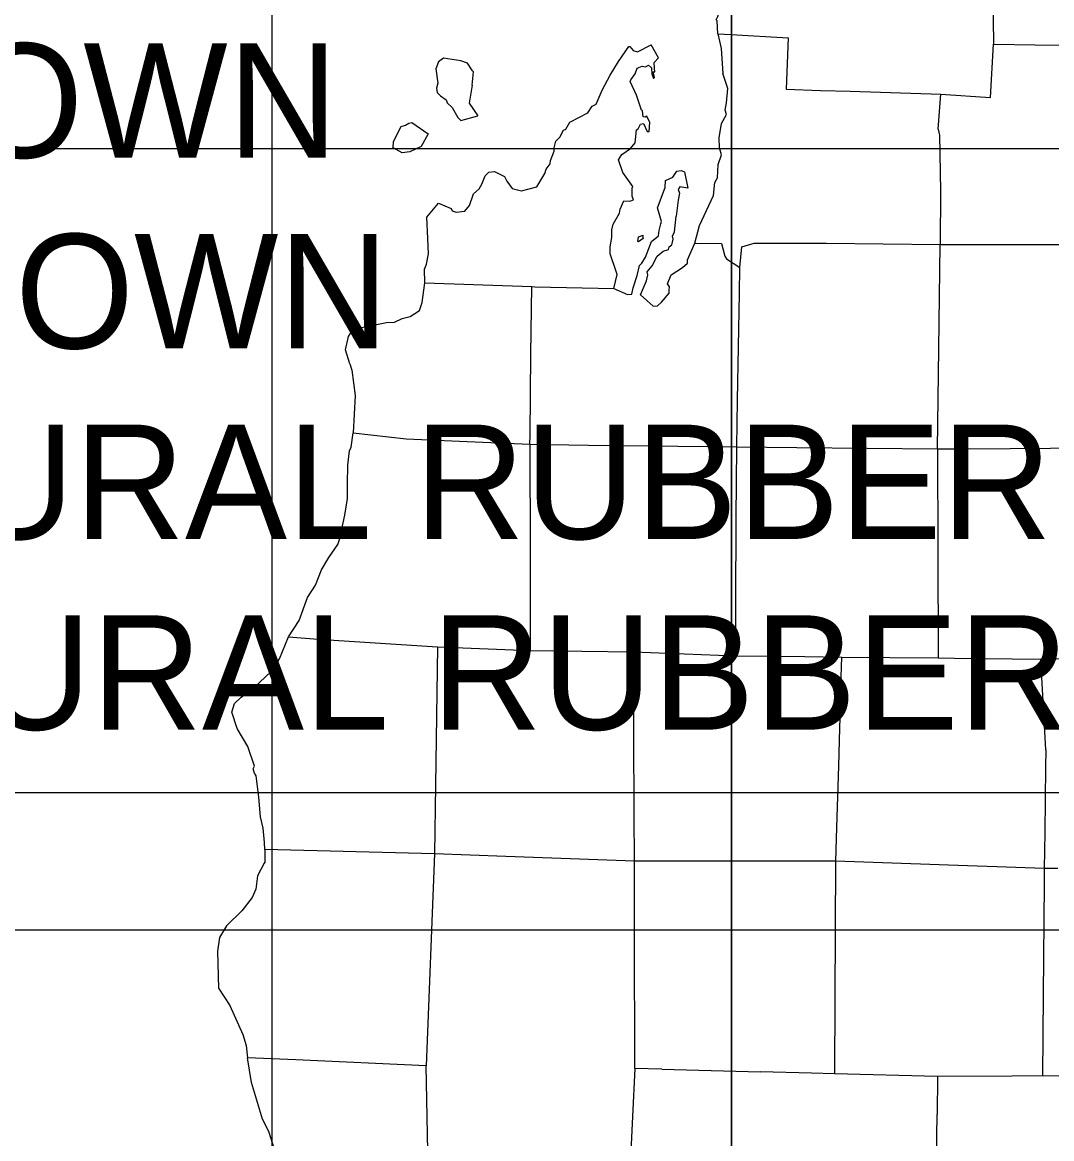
# Model space of a CAD drawing. Extents: x 19590 to 20151, y 19944 to 20103.
# Drawn here: x 20126.382 to 20130.861, y 20079.307 to 20084.163 of the extents above; entities that cross this region are included whole.
import ezdxf

# ---------------------------------------------------------------- set-up
doc = ezdxf.new("R2010")
doc.units = 0
for name, color, linetype in [('DETAIL_TEXT_DIMEN_PR', 7, 'Continuous'), ('Sheet_Border_Prof_Triple_Grid+Sta+EL_40x', 7, 'Continuous'), ('Sheet_Border_Prof_Triple_Grid+Sta+EL_50x', 7, 'Continuous'), ('Sheet_Border_TitleSheet', 7, 'Continuous'), ('Sheet_Border_XS_Grid', 7, 'Continuous')]:
    doc.layers.add(name, color=color, linetype=linetype)

msp = doc.modelspace()

# ---------------------------------------------------------------- linework, layer by layer
at = {"layer": 'Sheet_Border_Prof_Triple_Grid+Sta+EL_40x'}
for p, q in [((20127.4672, 20093.6133), (20127.4672, 20016.2133)), ((20137.4672, 20083.6133), (20017.4672, 20083.6133))]:
    msp.add_line(p, q, dxfattribs=at)
at = {"layer": 'Sheet_Border_Prof_Triple_Grid+Sta+EL_50x'}
for p, q in [((20129.4672, 20092.2133), (20129.4672, 20017.8133)), ((20137.4672, 20080.2133), (20017.4672, 20080.2133))]:
    msp.add_line(p, q, dxfattribs=at)
at = {"layer": 'Sheet_Border_TitleSheet'}
msp.add_line((20129.1639, 20079.6094), (20129.5935, 20079.5979), dxfattribs=at)
for points in [[(20129.4085, 20084.1126), (20129.4047, 20084.169), (20129.4011, 20084.1739), (20129.4082, 20084.1887), (20129.4189, 20084.2225), (20129.426, 20084.2561), (20129.4411, 20084.2659), (20129.4539, 20084.2825), (20129.4561, 20084.2955), (20129.4738, 20084.2963), (20129.5372, 20084.3545)], [(20130.6047, 20084.2871), (20130.6071, 20084.0673)], [(20129.4085, 20084.1126), (20129.4664, 20084.1093)], [(20129.4085, 20084.1126), (20129.4229, 20084.0488), (20129.4303, 20083.9405)], [(20129.4664, 20084.1093), (20129.714, 20084.095), (20129.7051, 20083.8717), (20129.8544, 20083.8671)], [(20128.9048, 20083.8674), (20128.9403, 20083.9337), (20128.9755, 20083.9919), (20129.0211, 20084.0583), (20129.0251, 20084.0578), (20129.0401, 20084.0398), (20129.0589, 20084.0349), (20129.1182, 20084.0655)], [(20129.0538, 20083.8467), (20129.0267, 20083.9056), (20129.0291, 20083.9133), (20129.048, 20083.939), (20129.0567, 20083.9633), (20129.079, 20083.9727), (20129.0939, 20083.9699), (20129.1071, 20083.976), (20129.1189, 20083.9655), (20129.1203, 20083.939), (20129.1282, 20083.9184), (20129.1331, 20083.9232), (20129.1261, 20083.947), (20129.1335, 20083.9476), (20129.1319, 20083.9635), (20129.1313, 20083.9884), (20129.1497, 20084.0083), (20129.1182, 20084.0655)], [(20130.3779, 20083.8508), (20130.5949, 20083.836), (20130.6071, 20084.0673)], [(20130.6071, 20084.0673), (20130.7885, 20084.0655)], [(20130.7885, 20084.0655), (20131.2707, 20084.0606)], [(20128.339, 20083.889), (20128.3455, 20083.9479), (20128.3401, 20083.9526), (20128.3193, 20083.9846), (20128.2893, 20083.9959), (20128.2144, 20084.0066), (20128.1925, 20083.9905), (20128.1809, 20083.961), (20128.1895, 20083.8984), (20128.1833, 20083.8761), (20128.1865, 20083.8577), (20128.2011, 20083.8439), (20128.2263, 20083.8256), (20128.2305, 20083.8129), (20128.2517, 20083.7927), (20128.2768, 20083.7493), (20128.2897, 20083.7359), (20128.3645, 20083.7565)], [(20129.3887, 20083.4102), (20129.3958, 20083.4667), (20129.4073, 20083.4867), (20129.4095, 20083.545), (20129.4248, 20083.587), (20129.4159, 20083.6165), (20129.4143, 20083.6602), (20129.4245, 20083.7224), (20129.4461, 20083.7615), (20129.4401, 20083.781), (20129.4463, 20083.8129), (20129.4522, 20083.8754), (20129.4303, 20083.9405)], [(20128.339, 20083.889), (20128.3262, 20083.8111), (20128.3645, 20083.7565)], [(20128.6207, 20083.4473), (20128.6559, 20083.5059), (20128.6613, 20083.5243), (20128.6784, 20083.5468), (20128.6804, 20083.5617), (20128.6961, 20083.6032), (20128.6967, 20083.6175), (20128.7029, 20083.6461), (20128.7205, 20083.6638), (20128.7362, 20083.6937), (20128.7464, 20083.6978), (20128.7648, 20083.7291), (20128.8423, 20083.7686), (20128.8607, 20083.7978), (20128.8784, 20083.8074), (20128.9048, 20083.8674)], [(20128.9943, 20083.5103), (20128.9757, 20083.5651), (20128.9899, 20083.5879), (20129.0287, 20083.6137), (20129.048, 20083.6381), (20129.0545, 20083.6958), (20129.0608, 20083.7001), (20129.0722, 20083.7202), (20129.0845, 20083.7231), (20129.101, 20083.6876), (20129.1089, 20083.6886), (20129.1117, 20083.7272), (20129.0985, 20083.7554), (20129.0913, 20083.7506), (20129.0827, 20083.7521), (20129.0802, 20083.7786), (20129.0767, 20083.7808), (20129.0538, 20083.8467)], [(20129.8544, 20083.8671), (20129.9837, 20083.8631)], [(20129.9837, 20083.8631), (20130.2921, 20083.8535)], [(20130.2921, 20083.8535), (20130.3369, 20083.8521)], [(20130.3369, 20083.8521), (20130.3779, 20083.8508)], [(20130.3663, 20083.6986), (20130.3779, 20083.8508)], [(20128.1484, 20083.6786), (20128.1171, 20083.6232), (20128.0677, 20083.6001), (20128.0345, 20083.5953), (20127.9951, 20083.6167), (20127.9967, 20083.6448), (20128.0305, 20083.7099), (20128.0486, 20083.7152), (20128.063, 20083.7246), (20128.0764, 20083.7266), (20128.1484, 20083.6786)], [(20130.3663, 20083.6986), (20130.372, 20083.6715), (20130.3767, 20083.4302), (20130.3759, 20083.1968)], [(20128.1932, 20083.3769), (20128.2474, 20083.3527), (20128.252, 20083.3423), (20128.2701, 20083.3368), (20128.3075, 20083.3411), (20128.328, 20083.3662), (20128.3445, 20083.4168), (20128.3699, 20083.4389), (20128.3817, 20083.4594), (20128.3963, 20083.4953), (20128.4116, 20083.5107), (20128.4363, 20083.5141), (20128.4805, 20083.4929), (20128.4901, 20083.4727), (20128.5137, 20083.4399), (20128.5537, 20083.4298), (20128.6207, 20083.4473)], [(20128.9555, 20083.0046), (20128.9702, 20083.0658), (20128.9662, 20083.0785), (20128.9393, 20083.1563), (20128.9395, 20083.1861), (20128.9468, 20083.2274), (20128.9474, 20083.2596), (20128.9533, 20083.2848), (20128.9809, 20083.3334), (20128.9839, 20083.3503), (20128.9994, 20083.3862), (20129.0249, 20083.3855), (20129.0405, 20083.3904), (20129.0359, 20083.4072), (20129.0349, 20083.4415), (20129.0386, 20083.4488), (20128.9943, 20083.5103)], [(20129.1455, 20083.3558), (20129.1784, 20083.4449), (20129.1807, 20083.4742), (20129.2129, 20083.4901), (20129.2292, 20083.5155), (20129.2488, 20083.5185), (20129.2631, 20083.5129), (20129.2773, 20083.4414), (20129.2427, 20083.4473), (20129.236, 20083.4352), (20129.2416, 20083.4202), (20129.2353, 20083.3891), (20129.2272, 20083.3198)], [(20129.3077, 20083.2021), (20129.3287, 20083.2797), (20129.3887, 20083.4102)], [(20128.1325, 20083.0299), (20128.1311, 20083.0892), (20128.1399, 20083.1109), (20128.1493, 20083.1555), (20128.1463, 20083.222), (20128.1425, 20083.3159), (20128.1932, 20083.3769)], [(20128.9555, 20083.0046), (20129.0153, 20082.9783), (20129.0333, 20082.9801), (20129.0391, 20083.0079), (20129.0573, 20083.0622), (20129.0667, 20083.1052), (20129.0773, 20083.1153), (20129.0939, 20083.1413), (20129.1188, 20083.2097), (20129.1493, 20083.2348), (20129.153, 20083.2568), (20129.1601, 20083.2861), (20129.1632, 20083.2971), (20129.1455, 20083.3558)], [(20129.072, 20082.9774), (20129.0974, 20083.0379), (20129.1029, 20083.0642), (20129.1004, 20083.0772), (20129.1231, 20083.1044), (20129.1443, 20083.1456), (20129.1708, 20083.1668), (20129.193, 20083.1745), (20129.1964, 20083.1859), (20129.2086, 20083.1945), (20129.2095, 20083.2009), (20129.2143, 20083.2192), (20129.2115, 20083.2326), (20129.2191, 20083.2515), (20129.2272, 20083.3198)], [(20129.0627, 20083.2087), (20129.0595, 20083.2099), (20129.0631, 20083.2296), (20129.0835, 20083.237), (20129.0805, 20083.2328), (20129.0827, 20083.2221), (20129.0627, 20083.2087)], [(20129.072, 20082.9774), (20129.1262, 20082.9279), (20129.1455, 20082.93), (20129.1635, 20082.946), (20129.1967, 20082.9855), (20129.1959, 20082.998), (20129.1978, 20083.0119), (20129.1889, 20083.0258), (20129.2055, 20083.0644), (20129.2545, 20083.0969), (20129.2757, 20083.116), (20129.2757, 20083.1297), (20129.3077, 20083.2021)], [(20129.3077, 20083.2021), (20129.4243, 20083.2014)], [(20129.4243, 20083.2014), (20129.4393, 20083.1461), (20129.4462, 20083.1346), (20129.5043, 20083.0958)], [(20129.5123, 20083.186), (20129.5665, 20083.2028), (20129.8799, 20083.2017)], [(20129.8799, 20083.2017), (20130.3759, 20083.1968)], [(20129.5043, 20083.0958), (20129.5123, 20083.186)], [(20130.3695, 20082.7428), (20130.3759, 20083.1968)], [(20130.3759, 20083.1968), (20130.6505, 20083.1969)], [(20130.6505, 20083.1969), (20131.2784, 20083.197)], [(20129.5023, 20082.9828), (20129.5043, 20083.0958)], [(20129.5023, 20082.9828), (20129.5023, 20082.9828), (20129.5043, 20083.0958)], [(20127.8065, 20082.6771), (20127.7883, 20082.7387), (20127.8008, 20082.7966), (20127.8157, 20082.819), (20127.8506, 20082.8334), (20127.9659, 20082.857), (20128.0013, 20082.8583), (20128.0343, 20082.8745), (20128.0693, 20082.8832), (20128.1097, 20082.9094), (20128.1215, 20082.9436), (20128.1325, 20083.0299)], [(20128.1325, 20083.0299), (20128.5983, 20083.0132)], [(20128.595, 20082.7194), (20128.5983, 20083.0132)], [(20128.5983, 20083.0132), (20128.6116, 20083.0126)], [(20128.6116, 20083.0126), (20128.9555, 20083.0046)], [(20129.4941, 20082.5187), (20129.5023, 20082.9828)], [(20128.591, 20082.3665), (20128.595, 20082.7194)], [(20130.3633, 20082.3071), (20130.3695, 20082.7428)], [(20127.8065, 20082.6771), (20127.8157, 20082.65), (20127.8295, 20082.5395), (20127.8217, 20082.3766)], [(20129.4905, 20082.3161), (20129.4941, 20082.5187)], [(20127.7977, 20082.2369), (20127.806, 20082.2983), (20127.812, 20082.3142), (20127.8217, 20082.3766)], [(20127.8217, 20082.3766), (20128.0518, 20082.3505)], [(20128.0518, 20082.3505), (20128.2839, 20082.3405)], [(20128.2839, 20082.3405), (20128.5905, 20082.3274)], [(20128.5905, 20082.3274), (20128.591, 20082.3665)], [(20128.5905, 20082.3274), (20128.5908, 20082.1413)], [(20128.5905, 20082.3274), (20128.8447, 20082.3242)], [(20128.8447, 20082.3242), (20129.3634, 20082.3177)], [(20129.3634, 20082.3177), (20129.4905, 20082.3161)], [(20129.4885, 20082.0068), (20129.4905, 20082.3161)], [(20129.4905, 20082.3161), (20129.7513, 20082.3135)], [(20129.7513, 20082.3135), (20130.3633, 20082.3071)], [(20130.3633, 20082.3071), (20130.4855, 20082.3079)], [(20130.3633, 20082.3071), (20130.3649, 20081.8638)], [(20130.4855, 20082.3079), (20130.6799, 20082.3092)], [(20130.6799, 20082.3092), (20131.0319, 20082.3115)], [(20127.5394, 20081.4893), (20127.5871, 20081.5608), (20127.6225, 20081.6605), (20127.658, 20081.7141), (20127.6836, 20081.782), (20127.7149, 20081.8346), (20127.7541, 20081.8917), (20127.7679, 20081.9307), (20127.7699, 20081.9505), (20127.7645, 20081.9509), (20127.7707, 20081.953), (20127.7854, 20082.0198), (20127.7962, 20082.0912), (20127.7961, 20082.1557), (20127.7977, 20082.2369)], [(20128.5908, 20082.1413), (20128.5909, 20082.0469)], [(20128.5909, 20082.0469), (20128.5915, 20081.6084)], [(20129.4861, 20081.6292), (20129.4885, 20082.0068)], [(20130.3649, 20081.8638), (20130.3668, 20081.398)], [(20128.5915, 20081.6084), (20128.5917, 20081.4306)], [(20129.4847, 20081.4069), (20129.4861, 20081.6292)], [(20127.4633, 20081.3383), (20127.5005, 20081.3945), (20127.5394, 20081.4893)], [(20127.5394, 20081.4893), (20127.6695, 20081.4798)], [(20127.6695, 20081.4798), (20128.1881, 20081.4464)], [(20128.1881, 20081.4464), (20128.1795, 20080.8452)], [(20128.1881, 20081.4464), (20128.5917, 20081.4306)], [(20128.5917, 20081.4306), (20129.0418, 20081.4241)], [(20129.0446, 20080.7168), (20129.0418, 20081.4241)], [(20129.0418, 20081.4241), (20129.4847, 20081.4069)], [(20129.4847, 20081.4069), (20129.7861, 20081.4038)], [(20129.7861, 20081.4038), (20129.9477, 20081.4021)], [(20130.8143, 20081.3933), (20131.2806, 20081.4034)], [(20129.9438, 20081.2745), (20129.9477, 20081.4021)], [(20129.9477, 20081.4021), (20130.3668, 20081.398)], [(20130.3668, 20081.398), (20130.4375, 20081.3973)], [(20130.4375, 20081.3973), (20130.8143, 20081.3933)], [(20130.8348, 20080.9977), (20130.8143, 20081.3933)], [(20127.4355, 20080.5947), (20127.43, 20080.6579), (20127.4181, 20080.7065), (20127.4104, 20080.7927), (20127.3989, 20080.8849), (20127.3914, 20080.8975), (20127.3869, 20080.9151), (20127.3927, 20080.9272), (20127.363, 20081.013), (20127.3168, 20081.0913), (20127.2941, 20081.1625), (20127.3057, 20081.2001), (20127.3347, 20081.2272), (20127.3908, 20081.269), (20127.4633, 20081.3383)], [(20129.9438, 20081.2745), (20129.9381, 20081.0927)], [(20129.9381, 20081.0927), (20129.9331, 20080.9281)], [(20130.8348, 20080.9977), (20130.8339, 20080.9235)], [(20129.9331, 20080.9281), (20129.9249, 20080.6606)], [(20130.8339, 20080.9235), (20130.8305, 20080.6385)], [(20128.1795, 20080.8452), (20128.1751, 20080.5454)], [(20129.0454, 20080.5145), (20129.0446, 20080.7168)], [(20129.9249, 20080.6606), (20129.9203, 20080.5136)], [(20130.8305, 20080.6385), (20130.8285, 20080.4822)], [(20127.4377, 20080.565), (20127.4355, 20080.5947)], [(20127.4377, 20080.565), (20127.4367, 20080.5092)], [(20128.1751, 20080.5454), (20127.4377, 20080.565)], [(20128.1751, 20080.5454), (20128.1394, 20079.6241)], [(20128.4854, 20080.5344), (20128.1751, 20080.5454)], [(20129.0454, 20080.5145), (20128.4854, 20080.5344)], [(20127.4342, 20080.505), (20127.4049, 20080.4508), (20127.3977, 20080.3922), (20127.3823, 20080.3556), (20127.3371, 20080.2976), (20127.2697, 20080.2326), (20127.2393, 20080.1816), (20127.2309, 20080.1228), (20127.2353, 20079.9608), (20127.2854, 20079.8862), (20127.342, 20079.7601), (20127.3553, 20079.7127), (20127.3622, 20079.6585)], [(20127.4367, 20080.5092), (20127.4342, 20080.505)], [(20129.0885, 20080.5145), (20129.0454, 20080.5145)], [(20129.046, 20080.2043), (20129.0454, 20080.5145)], [(20129.8056, 20080.5133), (20129.0885, 20080.5145)], [(20129.9203, 20080.5136), (20129.8056, 20080.5133)], [(20129.9203, 20080.5136), (20129.9177, 20079.9179)], [(20130.4941, 20080.4938), (20130.4941, 20080.4938), (20129.9203, 20080.5136)], [(20130.6215, 20080.4894), (20130.4941, 20080.4938)], [(20130.8285, 20080.4822), (20130.6215, 20080.4894)], [(20130.8285, 20080.4822), (20130.8279, 20080.4164)], [(20130.8869, 20080.4816), (20130.8285, 20080.4822)], [(20130.8279, 20080.4164), (20130.8237, 20079.933)], [(20129.0472, 20079.6125), (20129.046, 20080.2043)], [(20129.9177, 20079.9179), (20129.9163, 20079.5892)], [(20130.8237, 20079.933), (20130.8206, 20079.58)], [(20127.3789, 20079.5513), (20127.3622, 20079.6585)], [(20127.5718, 20079.6492), (20127.3622, 20079.6585)], [(20128.1394, 20079.6241), (20127.5718, 20079.6492)], [(20128.2807, 20079.1739), (20128.1481, 20079.178), (20128.1394, 20079.6241)], [(20129.0472, 20079.6125), (20129.0373, 20079.4035)], [(20129.1639, 20079.6094), (20129.0472, 20079.6125)], [(20129.8153, 20079.5919), (20129.5935, 20079.5979)], [(20129.9163, 20079.5892), (20129.8153, 20079.5919)], [(20130.3647, 20079.5772), (20129.9163, 20079.5892)], [(20130.3647, 20079.5772), (20130.3623, 20079.4126)], [(20130.6884, 20079.5792), (20130.3647, 20079.5772)], [(20130.8206, 20079.58), (20130.6884, 20079.5792)], [(20131.3006, 20079.575), (20130.8206, 20079.58)], [(20127.4269, 20079.3919), (20127.3789, 20079.5513)], [(20130.3692, 20078.7249), (20130.3803, 20079.1241), (20130.3582, 20079.1263), (20130.3623, 20079.4126)], [(20127.6813, 20078.7306), (20127.6606, 20078.7848), (20127.6342, 20078.8344), (20127.5923, 20078.9603), (20127.5708, 20078.9902), (20127.5433, 20079.0938), (20127.5147, 20079.1458), (20127.4545, 20079.3377), (20127.4269, 20079.3919)], [(20129.0373, 20079.4035), (20129.0259, 20079.16)]]:
    msp.add_lwpolyline(points, dxfattribs=at)
msp.add_circle((20128.2672, 20083.0179), 9.5071, dxfattribs=at)
at = {"layer": 'Sheet_Border_XS_Grid'}
for p, q in [((20129.4672, 20016.8133), (20129.4672, 20092.8133)), ((20013.4672, 20080.8133), (20141.4672, 20080.8133))]:
    msp.add_line(p, q, dxfattribs=at)

# ---------------------------------------------------------------- texts
at = {"layer": 'DETAIL_TEXT_DIMEN_PR'}
for s, p in [('STEELFLEX-SSA2 ................................... D.S. BROWN', (20111.1901, 20083.5739)), ('STEELFLEX-SSCM ................................... D.S. BROWN', (20111.1901, 20082.7446)), ('ONFLEX 40 SS ....................................... STRUCTURAL RUBBER PRODUCTS CO.', (20111.1901, 20081.9152)), ('ONFLEX 40 SSA ..................................... STRUCTURAL RUBBER PRODUCTS CO.', (20111.1901, 20081.0858))]:
    msp.add_text(s, height=0.497619, dxfattribs=at).set_placement(p)

doc.saveas('drawing.dxf')
